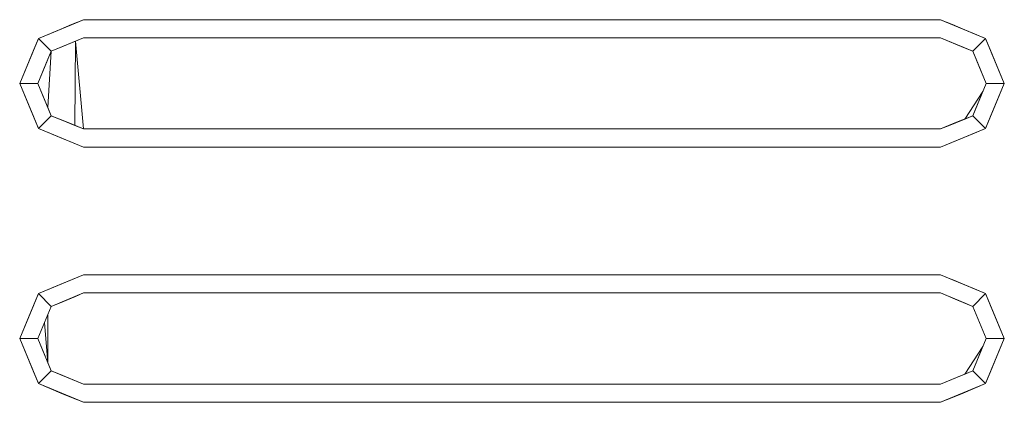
# Model space of a CAD drawing. Header units: millimetres. Extents: x 321 to 585, y -277 to 9.
# Tile 816 of 1056: x 347.346 to 347.886, y -18.946 to -18.736. Entities that reach past the tile are written whole.
import ezdxf

# ---------------------------------------------------------------- set-up
doc = ezdxf.new("R2010")
doc.units = ezdxf.units.MM
doc.header["$MEASUREMENT"] = 0
doc.layers.add('IFC-Elemento construtivo genérico-Contorno', color=253, linetype='Continuous', lineweight=5)

msp = doc.modelspace()

# ---------------------------------------------------------------- linework, layer by layer
at = {"layer": 'IFC-Elemento construtivo genérico-Contorno', "lineweight": 5}
for p, q in [((347.35591, -18.74641), (347.38066, -18.73615)), ((347.3621, -18.74385), (347.38066, -18.73615)), ((347.36829, -18.74128), (347.38066, -18.73615)), ((347.37409, -18.73888), (347.38066, -18.73615)), ((347.37409, -18.73888), (347.38066, -18.73615)), ((347.38066, -18.73615), (347.85066, -18.73615)), ((347.38066, -18.73615), (347.85066, -18.73615)), ((347.85066, -18.73615), (347.85723, -18.73888)), ((347.85066, -18.73615), (347.86303, -18.74128)), ((347.85066, -18.73615), (347.87541, -18.74641)), ((347.85066, -18.73615), (347.86303, -18.74128)), ((347.85066, -18.73615), (347.86922, -18.74385)), ((347.85066, -18.73615), (347.85723, -18.73888)), ((347.35591, -18.74641), (347.36829, -18.74128)), ((347.3621, -18.74385), (347.36829, -18.74128)), ((347.36829, -18.74128), (347.37409, -18.73888)), ((347.36829, -18.74128), (347.37409, -18.73888)), ((347.857, -18.73879), (347.87541, -18.74641)), ((347.85723, -18.73888), (347.86303, -18.74128)), ((347.86303, -18.74128), (347.86922, -18.74385)), ((347.86303, -18.74128), (347.87541, -18.74641)), ((347.34566, -18.77115), (347.35591, -18.74641)), ((347.34822, -18.76497), (347.35591, -18.74641)), ((347.35079, -18.75878), (347.35591, -18.74641)), ((347.35335, -18.7526), (347.35591, -18.74641)), ((347.35335, -18.7526), (347.35591, -18.74641)), ((347.35591, -18.74641), (347.3621, -18.74385)), ((347.35591, -18.74641), (347.3621, -18.74385)), ((347.35591, -18.74641), (347.36298, -18.75348)), ((347.35591, -18.74641), (347.36298, -18.75348)), ((347.36298, -18.75348), (347.38066, -18.74615)), ((347.36298, -18.75348), (347.37624, -18.74799)), ((347.3674, -18.75165), (347.38066, -18.74615)), ((347.3674, -18.75165), (347.37624, -18.74799)), ((347.37182, -18.74982), (347.37624, -18.74799)), ((347.37596, -18.79421), (347.37624, -18.74799)), ((347.37624, -18.74799), (347.38066, -18.74615)), ((347.37624, -18.74799), (347.38066, -18.74615)), ((347.37624, -18.74799), (347.38066, -18.79615)), ((347.38066, -18.74615), (347.85066, -18.74615)), ((347.38066, -18.74615), (347.85066, -18.74615)), ((347.85066, -18.74615), (347.86005, -18.75005)), ((347.85066, -18.74615), (347.85536, -18.74811)), ((347.85066, -18.74615), (347.85536, -18.74811)), ((347.85066, -18.74615), (347.86419, -18.75176)), ((347.85536, -18.74811), (347.86419, -18.75176)), ((347.85536, -18.74811), (347.86005, -18.75005)), ((347.85536, -18.74811), (347.86005, -18.75005)), ((347.86834, -18.75348), (347.87541, -18.74641)), ((347.86834, -18.75348), (347.87541, -18.74641)), ((347.86922, -18.74385), (347.87541, -18.74641)), ((347.86922, -18.74385), (347.87541, -18.74641)), ((347.87541, -18.74641), (347.87797, -18.7526)), ((347.87541, -18.74641), (347.88566, -18.77115)), ((347.87541, -18.74641), (347.88053, -18.75878)), ((347.87541, -18.74641), (347.88309, -18.76497)), ((347.87541, -18.74641), (347.87797, -18.7526)), ((347.34566, -18.77115), (347.35335, -18.7526)), ((347.35079, -18.75878), (347.35335, -18.7526)), ((347.35566, -18.77115), (347.36298, -18.75348)), ((347.35749, -18.76674), (347.36298, -18.75348)), ((347.35932, -18.76232), (347.36298, -18.75348)), ((347.36115, -18.78442), (347.36298, -18.75348)), ((347.36115, -18.7579), (347.36298, -18.75348)), ((347.36298, -18.75348), (347.37182, -18.74982)), ((347.36298, -18.75348), (347.3674, -18.75165)), ((347.36298, -18.75348), (347.3674, -18.75165)), ((347.86005, -18.75005), (347.86834, -18.75348)), ((347.86005, -18.75005), (347.86419, -18.75176)), ((347.86419, -18.75176), (347.86834, -18.75348)), ((347.86419, -18.75176), (347.86834, -18.75348)), ((347.86834, -18.75348), (347.87566, -18.77115)), ((347.86834, -18.75348), (347.872, -18.76232)), ((347.86834, -18.75348), (347.87017, -18.7579)), ((347.86834, -18.75348), (347.872, -18.76232)), ((347.86834, -18.75348), (347.87017, -18.7579)), ((347.86834, -18.75348), (347.87383, -18.76674)), ((347.86834, -18.75348), (347.87566, -18.77115)), ((347.87797, -18.7526), (347.88053, -18.75878)), ((347.87797, -18.7526), (347.88566, -18.77115)), ((347.87797, -18.7526), (347.88053, -18.75878)), ((347.34566, -18.77115), (347.35079, -18.75878)), ((347.34822, -18.76497), (347.35079, -18.75878)), ((347.35566, -18.77115), (347.36115, -18.7579)), ((347.87017, -18.7579), (347.872, -18.76232)), ((347.87017, -18.7579), (347.87566, -18.77115)), ((347.88053, -18.75878), (347.88309, -18.76497)), ((347.88053, -18.75878), (347.88566, -18.77115)), ((347.34566, -18.77115), (347.34822, -18.76497)), ((347.34566, -18.77115), (347.34822, -18.76497)), ((347.35566, -18.77115), (347.35932, -18.76232)), ((347.872, -18.76232), (347.87566, -18.77115)), ((347.872, -18.76232), (347.87383, -18.76674)), ((347.872, -18.76232), (347.87566, -18.77115)), ((347.88309, -18.76497), (347.88566, -18.77115)), ((347.88309, -18.76497), (347.88566, -18.77115)), ((347.35566, -18.77115), (347.35749, -18.76674)), ((347.87383, -18.76674), (347.87566, -18.77115)), ((347.87383, -18.76674), (347.87566, -18.77115)), ((347.34566, -18.77115), (347.35566, -18.77115)), ((347.34566, -18.77115), (347.34822, -18.77735)), ((347.34566, -18.77115), (347.35566, -18.77115)), ((347.34566, -18.77115), (347.35591, -18.79591)), ((347.34566, -18.77115), (347.34822, -18.77735)), ((347.34566, -18.77115), (347.35335, -18.78972)), ((347.35566, -18.77115), (347.35749, -18.77558)), ((347.35566, -18.77115), (347.35932, -18.77999)), ((347.35566, -18.77115), (347.36298, -18.78884)), ((347.35566, -18.77115), (347.35932, -18.77999)), ((347.35566, -18.77115), (347.35749, -18.77558)), ((347.35749, -18.77558), (347.35932, -18.77999)), ((347.35749, -18.77558), (347.36298, -18.78884)), ((347.86392, -18.79067), (347.87383, -18.77558)), ((347.86834, -18.78884), (347.87566, -18.77115)), ((347.86834, -18.78884), (347.87383, -18.77558)), ((347.872, -18.77999), (347.87566, -18.77115)), ((347.872, -18.77999), (347.87566, -18.77115)), ((347.872, -18.77999), (347.87383, -18.77558)), ((347.87383, -18.77558), (347.87566, -18.77115)), ((347.87383, -18.77558), (347.87566, -18.77115)), ((347.87541, -18.79591), (347.88566, -18.77115)), ((347.87566, -18.77115), (347.88566, -18.77115)), ((347.87566, -18.77115), (347.88566, -18.77115)), ((347.87797, -18.78972), (347.88566, -18.77115)), ((347.88053, -18.78354), (347.88566, -18.77115)), ((347.88309, -18.77735), (347.88566, -18.77115)), ((347.34822, -18.77735), (347.35079, -18.78354)), ((347.34822, -18.77735), (347.35079, -18.78354)), ((347.35932, -18.77999), (347.36298, -18.78884)), ((347.35932, -18.77999), (347.36115, -18.78442)), ((347.86834, -18.78884), (347.872, -18.77999)), ((347.87017, -18.78442), (347.872, -18.77999)), ((347.88053, -18.78354), (347.88309, -18.77735)), ((347.35079, -18.78354), (347.35335, -18.78972)), ((347.35079, -18.78354), (347.35591, -18.79591)), ((347.36115, -18.78442), (347.36298, -18.78884)), ((347.86834, -18.78884), (347.87017, -18.78442)), ((347.87541, -18.79591), (347.88053, -18.78354)), ((347.87797, -18.78972), (347.88053, -18.78354)), ((347.35335, -18.78972), (347.35591, -18.79591)), ((347.35335, -18.78972), (347.35591, -18.79591)), ((347.35591, -18.79591), (347.36298, -18.78884)), ((347.35591, -18.79591), (347.36298, -18.78884)), ((347.36298, -18.78884), (347.36712, -18.79055)), ((347.36298, -18.78884), (347.38066, -18.79615)), ((347.36298, -18.78884), (347.36712, -18.79055)), ((347.36712, -18.79055), (347.37596, -18.79421)), ((347.36712, -18.79055), (347.37127, -18.79227)), ((347.36712, -18.79055), (347.38066, -18.79615)), ((347.36712, -18.79055), (347.37127, -18.79227)), ((347.85066, -18.79615), (347.86834, -18.78884)), ((347.85508, -18.79433), (347.86834, -18.78884)), ((347.85508, -18.79433), (347.86392, -18.79067)), ((347.8595, -18.79249), (347.86834, -18.78884)), ((347.8595, -18.79249), (347.86392, -18.79067)), ((347.8595, -18.79249), (347.86392, -18.79067)), ((347.86392, -18.79067), (347.86834, -18.78884)), ((347.86834, -18.78884), (347.87541, -18.79591)), ((347.86834, -18.78884), (347.87541, -18.79591)), ((347.87541, -18.79591), (347.87797, -18.78972)), ((347.87541, -18.79591), (347.87797, -18.78972)), ((347.35591, -18.79591), (347.3621, -18.79847)), ((347.35591, -18.79591), (347.36829, -18.80104)), ((347.35591, -18.79591), (347.3621, -18.79847)), ((347.35591, -18.79591), (347.38066, -18.80615)), ((347.37127, -18.79227), (347.37596, -18.79421)), ((347.37127, -18.79227), (347.38066, -18.79615)), ((347.37596, -18.79421), (347.38066, -18.79615)), ((347.38066, -18.79615), (347.85066, -18.79615)), ((347.38066, -18.79615), (347.85066, -18.79615)), ((347.85066, -18.79615), (347.8595, -18.79249)), ((347.85066, -18.79615), (347.8595, -18.79249)), ((347.85066, -18.79615), (347.85508, -18.79433)), ((347.85066, -18.79615), (347.85508, -18.79433)), ((347.85066, -18.80615), (347.87541, -18.79591)), ((347.86303, -18.80104), (347.87541, -18.79591)), ((347.86922, -18.79847), (347.87541, -18.79591)), ((347.86922, -18.79847), (347.87541, -18.79591)), ((347.3621, -18.79847), (347.36829, -18.80104)), ((347.3621, -18.79847), (347.38066, -18.80615)), ((347.36829, -18.80104), (347.37409, -18.80344)), ((347.36829, -18.80104), (347.37409, -18.80344)), ((347.85066, -18.80615), (347.86922, -18.79847)), ((347.85066, -18.80615), (347.86303, -18.80104)), ((347.85723, -18.80344), (347.86303, -18.80104)), ((347.85723, -18.80344), (347.86303, -18.80104)), ((347.86303, -18.80104), (347.86922, -18.79847)), ((347.37409, -18.80344), (347.38066, -18.80615)), ((347.37409, -18.80344), (347.38066, -18.80615)), ((347.38066, -18.80615), (347.85066, -18.80615)), ((347.38066, -18.80615), (347.85066, -18.80615)), ((347.85066, -18.80615), (347.85723, -18.80344)), ((347.85066, -18.80615), (347.85723, -18.80344)), ((347.35591, -18.88641), (347.38066, -18.87615)), ((347.3621, -18.88385), (347.38066, -18.87615)), ((347.36829, -18.88128), (347.38066, -18.87615)), ((347.37409, -18.87888), (347.38066, -18.87615)), ((347.37409, -18.87888), (347.38066, -18.87615)), ((347.38066, -18.87615), (347.85066, -18.87615)), ((347.38066, -18.87615), (347.85066, -18.87615)), ((347.85066, -18.87615), (347.85723, -18.87888)), ((347.85066, -18.87615), (347.87541, -18.88641)), ((347.85066, -18.87615), (347.86303, -18.88128)), ((347.85066, -18.87615), (347.86922, -18.88385)), ((347.85066, -18.87615), (347.85723, -18.87888)), ((347.35591, -18.88641), (347.36829, -18.88128)), ((347.3621, -18.88385), (347.36829, -18.88128)), ((347.36829, -18.88128), (347.37409, -18.87888)), ((347.36829, -18.88128), (347.37409, -18.87888)), ((347.857, -18.87879), (347.87541, -18.88641)), ((347.85723, -18.87888), (347.86303, -18.88128)), ((347.86303, -18.88128), (347.86922, -18.88385)), ((347.86303, -18.88128), (347.87541, -18.88641)), ((347.34566, -18.91115), (347.35591, -18.88641)), ((347.34822, -18.90497), (347.35591, -18.88641)), ((347.35079, -18.89878), (347.35591, -18.88641)), ((347.35335, -18.8926), (347.35591, -18.88641)), ((347.35335, -18.8926), (347.35591, -18.88641)), ((347.35591, -18.88641), (347.3621, -18.88385)), ((347.35591, -18.88641), (347.3621, -18.88385)), ((347.35591, -18.88641), (347.36298, -18.89348)), ((347.35591, -18.88641), (347.36298, -18.89348)), ((347.36298, -18.89348), (347.38066, -18.88615)), ((347.36298, -18.89348), (347.37624, -18.88799)), ((347.3674, -18.89165), (347.38066, -18.88615)), ((347.3674, -18.89165), (347.37624, -18.88799)), ((347.37182, -18.88982), (347.37624, -18.88799)), ((347.37624, -18.88799), (347.38066, -18.88615)), ((347.37624, -18.88799), (347.38066, -18.88615)), ((347.38066, -18.88615), (347.85066, -18.88615)), ((347.38066, -18.88615), (347.85066, -18.88615)), ((347.85066, -18.88615), (347.86005, -18.89005)), ((347.85066, -18.88615), (347.85536, -18.88811)), ((347.85066, -18.88615), (347.85536, -18.88811)), ((347.85066, -18.88615), (347.86419, -18.89176)), ((347.85536, -18.88811), (347.86005, -18.89005)), ((347.85536, -18.88811), (347.86005, -18.89005)), ((347.86834, -18.89348), (347.87541, -18.88641)), ((347.86834, -18.89348), (347.87541, -18.88641)), ((347.86922, -18.88385), (347.87541, -18.88641)), ((347.86922, -18.88385), (347.87541, -18.88641)), ((347.87541, -18.88641), (347.87797, -18.8926)), ((347.87541, -18.88641), (347.88566, -18.91115)), ((347.87541, -18.88641), (347.88053, -18.89878)), ((347.87541, -18.88641), (347.88309, -18.90497)), ((347.87541, -18.88641), (347.87797, -18.8926)), ((347.34566, -18.91115), (347.35335, -18.8926)), ((347.35079, -18.89878), (347.35335, -18.8926)), ((347.35566, -18.91115), (347.36298, -18.89348)), ((347.35749, -18.90674), (347.36298, -18.89348)), ((347.35932, -18.90232), (347.36298, -18.89348)), ((347.36115, -18.8979), (347.36298, -18.89348)), ((347.36115, -18.8979), (347.36298, -18.89348)), ((347.36298, -18.89348), (347.37182, -18.88982)), ((347.36298, -18.89348), (347.3674, -18.89165)), ((347.36298, -18.89348), (347.3674, -18.89165)), ((347.86005, -18.89005), (347.86419, -18.89176)), ((347.86005, -18.89005), (347.86834, -18.89348)), ((347.86005, -18.89005), (347.86419, -18.89176)), ((347.86419, -18.89176), (347.86834, -18.89348)), ((347.86419, -18.89176), (347.86834, -18.89348)), ((347.86834, -18.89348), (347.87566, -18.91115)), ((347.86834, -18.89348), (347.872, -18.90232)), ((347.86834, -18.89348), (347.87017, -18.8979)), ((347.86834, -18.89348), (347.872, -18.90232)), ((347.86834, -18.89348), (347.87017, -18.8979)), ((347.86834, -18.89348), (347.87383, -18.90674)), ((347.86834, -18.89348), (347.87566, -18.91115)), ((347.87797, -18.8926), (347.88053, -18.89878)), ((347.87797, -18.8926), (347.88566, -18.91115)), ((347.87797, -18.8926), (347.88053, -18.89878)), ((347.34566, -18.91115), (347.35079, -18.89878)), ((347.34822, -18.90497), (347.35079, -18.89878)), ((347.35566, -18.91115), (347.36115, -18.8979)), ((347.36115, -18.92442), (347.36115, -18.89789)), ((347.87017, -18.8979), (347.872, -18.90232)), ((347.87017, -18.8979), (347.87566, -18.91115)), ((347.88053, -18.89878), (347.88309, -18.90497)), ((347.88053, -18.89878), (347.88566, -18.91115)), ((347.34566, -18.91115), (347.34822, -18.90497)), ((347.34566, -18.91115), (347.34822, -18.90497)), ((347.35566, -18.91115), (347.35932, -18.90232)), ((347.35749, -18.90674), (347.35932, -18.90232)), ((347.35932, -18.90232), (347.36115, -18.92442)), ((347.872, -18.90232), (347.87566, -18.91115)), ((347.872, -18.90232), (347.87383, -18.90674)), ((347.872, -18.90232), (347.87566, -18.91115)), ((347.88309, -18.90497), (347.88566, -18.91115)), ((347.88309, -18.90497), (347.88566, -18.91115)), ((347.35566, -18.91115), (347.35749, -18.90674)), ((347.35566, -18.91115), (347.35749, -18.90674)), ((347.87383, -18.90674), (347.87566, -18.91115)), ((347.87383, -18.90674), (347.87566, -18.91115)), ((347.34566, -18.91115), (347.35566, -18.91115)), ((347.34566, -18.91115), (347.34822, -18.91735)), ((347.34566, -18.91115), (347.35566, -18.91115)), ((347.34566, -18.91115), (347.35591, -18.93591)), ((347.34566, -18.91115), (347.34822, -18.91735)), ((347.34566, -18.91115), (347.35335, -18.92972)), ((347.35566, -18.91115), (347.35932, -18.91999)), ((347.35566, -18.91115), (347.35749, -18.91558)), ((347.35566, -18.91115), (347.36298, -18.92884)), ((347.35566, -18.91115), (347.35932, -18.91999)), ((347.35566, -18.91115), (347.35749, -18.91558)), ((347.35749, -18.91558), (347.35932, -18.91999)), ((347.35749, -18.91558), (347.36298, -18.92884)), ((347.86392, -18.93067), (347.87383, -18.91558)), ((347.86834, -18.92884), (347.87566, -18.91115)), ((347.86834, -18.92884), (347.87383, -18.91558)), ((347.87017, -18.92442), (347.87383, -18.91558)), ((347.872, -18.91999), (347.87566, -18.91115)), ((347.872, -18.91999), (347.87383, -18.91558)), ((347.87383, -18.91558), (347.87566, -18.91115)), ((347.87383, -18.91558), (347.87566, -18.91115)), ((347.87541, -18.93591), (347.88566, -18.91115)), ((347.87566, -18.91115), (347.88566, -18.91115)), ((347.87566, -18.91115), (347.88566, -18.91115)), ((347.87797, -18.92972), (347.88566, -18.91115)), ((347.88053, -18.92354), (347.88566, -18.91115)), ((347.88309, -18.91735), (347.88566, -18.91115)), ((347.34822, -18.91735), (347.35079, -18.92354)), ((347.34822, -18.91735), (347.35079, -18.92354)), ((347.35932, -18.91999), (347.36298, -18.92884)), ((347.35932, -18.91999), (347.36115, -18.92442)), ((347.87017, -18.92442), (347.872, -18.91999)), ((347.87017, -18.92442), (347.872, -18.91999)), ((347.88053, -18.92354), (347.88309, -18.91735)), ((347.35079, -18.92354), (347.35335, -18.92972)), ((347.35079, -18.92354), (347.35591, -18.93591)), ((347.36115, -18.92442), (347.36298, -18.92884)), ((347.86834, -18.92884), (347.87017, -18.92442)), ((347.86834, -18.92884), (347.87017, -18.92442)), ((347.87541, -18.93591), (347.88053, -18.92354)), ((347.87797, -18.92972), (347.88053, -18.92354)), ((347.35335, -18.92972), (347.35591, -18.93591)), ((347.35335, -18.92972), (347.35591, -18.93591)), ((347.35591, -18.93591), (347.36298, -18.92884)), ((347.35591, -18.93591), (347.36298, -18.92884)), ((347.36298, -18.92884), (347.37127, -18.93227)), ((347.36298, -18.92884), (347.36712, -18.93055)), ((347.36298, -18.92884), (347.38066, -18.93615)), ((347.36298, -18.92884), (347.36712, -18.93055)), ((347.36712, -18.93055), (347.37127, -18.93227)), ((347.36712, -18.93055), (347.38066, -18.93615)), ((347.36712, -18.93055), (347.37127, -18.93227)), ((347.37127, -18.93227), (347.37596, -18.93421)), ((347.37127, -18.93227), (347.38066, -18.93615)), ((347.85066, -18.93615), (347.86834, -18.92884)), ((347.85508, -18.93433), (347.86834, -18.92884)), ((347.85508, -18.93433), (347.86392, -18.93067)), ((347.8595, -18.93249), (347.86834, -18.92884)), ((347.8595, -18.93249), (347.86392, -18.93067)), ((347.8595, -18.93249), (347.86392, -18.93067)), ((347.86392, -18.93067), (347.86834, -18.92884)), ((347.86834, -18.92884), (347.87541, -18.93591)), ((347.86834, -18.92884), (347.87541, -18.93591)), ((347.87541, -18.93591), (347.87797, -18.92972)), ((347.87541, -18.93591), (347.87797, -18.92972)), ((347.35591, -18.93591), (347.3621, -18.93847)), ((347.35591, -18.93591), (347.36829, -18.94104)), ((347.35591, -18.93591), (347.3621, -18.93847)), ((347.35591, -18.93591), (347.38066, -18.94615)), ((347.37596, -18.93421), (347.38066, -18.93615)), ((347.38066, -18.93615), (347.85066, -18.93615)), ((347.38066, -18.93615), (347.85066, -18.93615)), ((347.85066, -18.93615), (347.8595, -18.93249)), ((347.85066, -18.93615), (347.8595, -18.93249)), ((347.85066, -18.93615), (347.85508, -18.93433)), ((347.85066, -18.93615), (347.85508, -18.93433)), ((347.85066, -18.94615), (347.87541, -18.93591)), ((347.86303, -18.94104), (347.87541, -18.93591)), ((347.86922, -18.93847), (347.87541, -18.93591)), ((347.86922, -18.93847), (347.87541, -18.93591)), ((347.3621, -18.93847), (347.36829, -18.94104)), ((347.3621, -18.93847), (347.38066, -18.94615)), ((347.36829, -18.94104), (347.37409, -18.94344)), ((347.36829, -18.94104), (347.37409, -18.94344)), ((347.85066, -18.94615), (347.86922, -18.93847)), ((347.85066, -18.94615), (347.86303, -18.94104)), ((347.85723, -18.94344), (347.86303, -18.94104)), ((347.85723, -18.94344), (347.86303, -18.94104)), ((347.86303, -18.94104), (347.86922, -18.93847)), ((347.37409, -18.94344), (347.38066, -18.94615)), ((347.37409, -18.94344), (347.38066, -18.94615)), ((347.38066, -18.94615), (347.85066, -18.94615)), ((347.38066, -18.94615), (347.85066, -18.94615)), ((347.85066, -18.94615), (347.85723, -18.94344)), ((347.85066, -18.94615), (347.85723, -18.94344))]:
    msp.add_line(p, q, dxfattribs=at)

doc.saveas('drawing.dxf')
